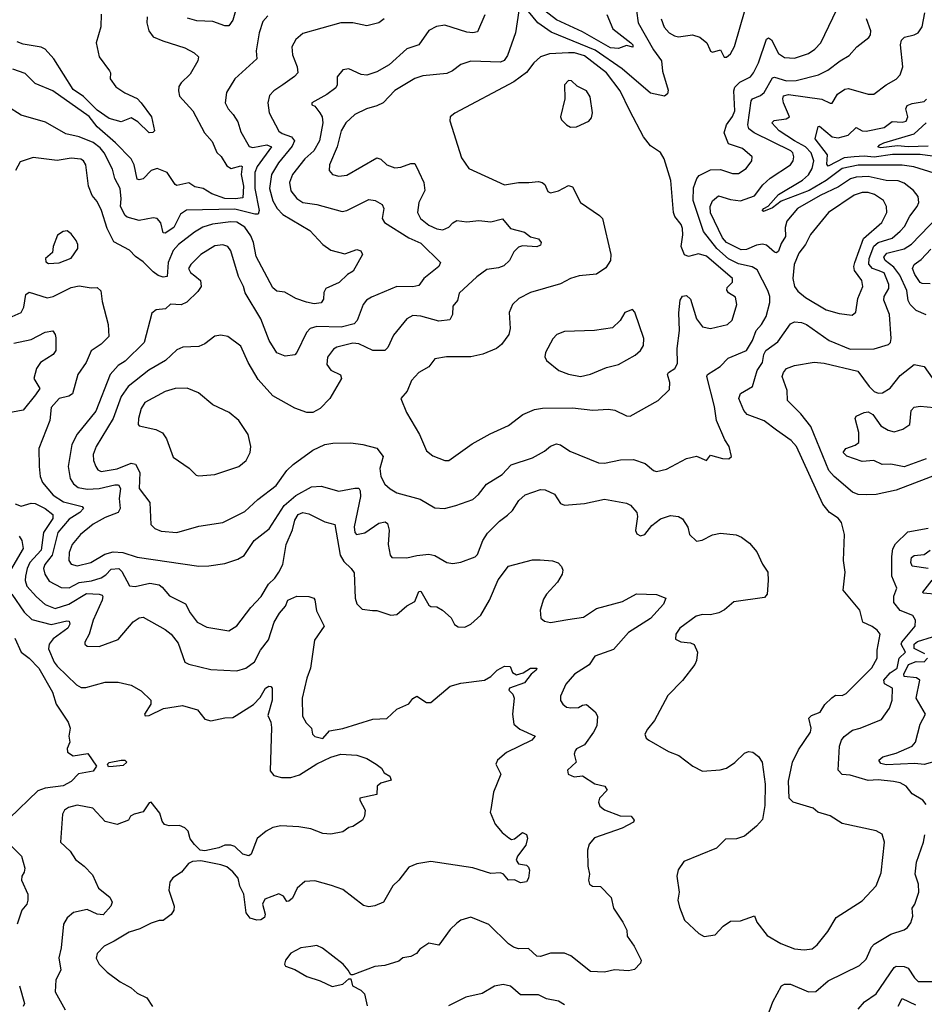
# Model space of a CAD drawing. Extents: x 1552294 to 1694791, y 811929 to 917222.
# Tile 628 of 643: x 1683688 to 1688215, y 888173 to 893100. Entities that reach past the tile are written whole.
import ezdxf

# ---------------------------------------------------------------- set-up
doc = ezdxf.new("R2010")
doc.units = 0

msp = doc.modelspace()

# ---------------------------------------------------------------- linework, layer by layer
at = {"layer": '0CON10XD'}
for points in [[(1684783.9, 893205), (1684755, 893098), (1684735, 893070), (1684715, 893070), (1684655, 893090.7), (1684574, 893094), (1684527.3, 893107.3)], [(1686185.7, 893144.3), (1686168.6, 893035), (1686129.2, 892920.8), (1686113.2, 892896.8), (1686095, 892887.3), (1685945, 892893.6), (1685895, 892876.9), (1685854.2, 892845), (1685825, 892830.9), (1685705, 892819.6), (1685665, 892806.7), (1685565, 892746.7), (1685507.1, 892685), (1685475, 892668.9), (1685424.2, 892655), (1685365, 892626), (1685319.6, 892585), (1685296.5, 892545), (1685277.2, 892465), (1685238.5, 892375), (1685237.1, 892345), (1685254, 892325), (1685285, 892317.5), (1685325, 892322.5), (1685475, 892408.5), (1685495, 892403.3), (1685525, 892374.4), (1685565, 892358.5), (1685595, 892361.8), (1685645, 892380.4), (1685665, 892380.6), (1685685, 892338.8), (1685710.9, 892285), (1685715.3, 892245.3), (1685685.3, 892185), (1685679.5, 892135), (1685694.5, 892105), (1685735, 892072.5), (1685775, 892054.6), (1685805, 892049.6), (1685835, 892062.3), (1685855.4, 892084.6), (1685875, 892095.5), (1685925, 892089.6), (1685985, 892095.4), (1686045, 892088.5), (1686104.5, 892104.5), (1686145, 892055.3), (1686215, 892036.4), (1686245, 892014.4), (1686285, 892004.2), (1686298.1, 891985), (1686295, 891972.9), (1686276.5, 891963.5), (1686205, 891968.2), (1686185, 891962.1), (1686161.2, 891938.8), (1686139.4, 891895), (1686110.7, 891869.3), (1686085, 891858.5), (1686025, 891851.2), (1685975, 891813.8), (1685888, 891732), (1685878.8, 891695), (1685855, 891667.5), (1685854.4, 891625), (1685841.2, 891598.8), (1685785, 891592), (1685696.1, 891616.1), (1685655, 891620.6), (1685625, 891604.2), (1685558.5, 891521.5), (1685530.2, 891459.8), (1685515, 891445.7), (1685455, 891445.6), (1685385, 891478.1), (1685355, 891481.5), (1685275, 891461.9), (1685258, 891452), (1685228.9, 891411.1), (1685225.6, 891375), (1685245, 891346.9), (1685292.6, 891322.6), (1685299.2, 891305), (1685239.2, 891205), (1685190.8, 891155), (1685155, 891134.4), (1685125, 891135.5), (1685065, 891156.4), (1684955, 891218.8), (1684880.6, 891300.6), (1684831.1, 891385), (1684795, 891466), (1684730, 891515), (1684695, 891521.4), (1684665, 891517.1), (1684615, 891478), (1684585, 891464.4), (1684505, 891461.3), (1684475, 891448.8), (1684418.2, 891395), (1684333.8, 891346.2), (1684231.1, 891265), (1684196.2, 891215), (1684154.8, 891105.2), (1684069.7, 890965), (1684056.1, 890925), (1684057.7, 890895), (1684068.2, 890865), (1684078.7, 890848.7), (1684095, 890840.4), (1684175, 890853.1), (1684245, 890880.5), (1684266.6, 890876.6), (1684289.2, 890835), (1684286.1, 890755), (1684339.1, 890685), (1684343.6, 890573.6), (1684363.8, 890553.8), (1684395, 890541.1), (1684475, 890533.9)], [(1684475, 890533.9), (1684585, 890566.5), (1684705, 890584.6), (1684815, 890639.2), (1684880.1, 890699.9), (1684971.3, 890768.7), (1685025, 890844.4), (1685056.9, 890875), (1685155, 890946.9), (1685215, 890974.2), (1685255, 890981.4), (1685345, 890983.5), (1685405.4, 890975.4), (1685475, 890957.1), (1685506.7, 890915), (1685490, 890855), (1685495.6, 890815), (1685515, 890776), (1685542.1, 890752.1), (1685575, 890733.2), (1685691.7, 890701.7), (1685765, 890658), (1685814.2, 890654.2), (1685871.2, 890668.8), (1685955, 890698.9), (1685984.5, 890725), (1686024.1, 890775.9), (1686102.5, 890825), (1686147.7, 890872.3), (1686255, 890908.5), (1686315, 890941.8), (1686345, 890966.9), (1686375, 890978.1), (1686395, 890972.9), (1686441.4, 890941.4), (1686585, 890882.5), (1686615, 890880.8), (1686695, 890898.6), (1686759.5, 890899.5), (1686819.1, 890879.1), (1686860, 890845), (1686875, 890840), (1686925, 890850.8), (1687025, 890904.4), (1687075, 890917.1), (1687125, 890893.8), (1687145, 890921.2), (1687205, 890904), (1687236.4, 890903.6), (1687250, 890915), (1687238.8, 890965), (1687217.3, 890997.3), (1687175.4, 891095.4), (1687164.5, 891165), (1687127.5, 891315), (1687130.5, 891325), (1687193.5, 891365), (1687233.8, 891406.2), (1687325.7, 891445), (1687354.8, 891495), (1687373.8, 891545), (1687401.3, 891575), (1687423.9, 891615), (1687442.7, 891685), (1687441.8, 891715), (1687432.7, 891745), (1687378.9, 891848.9), (1687353.7, 891863.6), (1687285, 891878.3), (1687235, 891903.9), (1687177.6, 891955), (1687110.4, 892040.4), (1687058.5, 892195), (1687060.6, 892259.4), (1687076.3, 892305), (1687089.1, 892320.9), (1687145, 892349.5), (1687195, 892350.4), (1687255, 892331.2), (1687285, 892331.3), (1687324.4, 892355), (1687352.5, 892395), (1687353.8, 892415), (1687305.4, 892455.4), (1687235, 892479.4), (1687213.2, 892535), (1687225.3, 892575), (1687255, 892616.7), (1687266.6, 892645), (1687262.8, 892745), (1687267.8, 892762.2), (1687292.8, 892787.2), (1687344.8, 892815.2), (1687361.2, 892835), (1687386.2, 892883.8), (1687425, 893003.1), (1687435, 893008.9), (1687449.9, 892999.9), (1687485, 892931.5), (1687515, 892911.2), (1687565, 892907.5), (1687635, 892931.1), (1687667.1, 892952.9), (1687698.2, 892985), (1687777.8, 893152.2)], [(1686775.3, 893145), (1686783.1, 893085), (1686859.3, 892949.3), (1686899.4, 892895), (1686905, 892843.3), (1686933, 892747), (1686929.7, 892730.3), (1686915, 892718), (1686845, 892732.2), (1686704, 892854), (1686568.5, 892948.5), (1686347.5, 893037.5), (1686281.2, 893085), (1686235, 893141.1)], [(1686625.8, 893125.8), (1686656.1, 893055), (1686746.1, 892985), (1686756.5, 892975), (1686757.1, 892962.9), (1686725, 892971.4), (1686685, 892955.5), (1686645, 892960.2), (1686505, 893038.9), (1686375, 893100.2), (1686315.6, 893145)], [(1687225, 892913.3), (1687245, 892928.8), (1687265, 892966.7), (1687318.3, 893151.7)], [(1684929.5, 893120.5), (1684905, 893092), (1684885.5, 893035), (1684871.1, 892945), (1684874.3, 892905), (1684764.7, 892805.3), (1684723.1, 892736.9), (1684716.9, 892685), (1684730.6, 892655), (1684756, 892626), (1684779.5, 892589.5), (1684795, 892538.8), (1684836, 892466), (1684855, 892461.2), (1684925, 892473.5), (1684947.5, 892465), (1684876.5, 892365), (1684865.2, 892335), (1684864.8, 892255), (1684885.8, 892145), (1684882, 892128), (1684865, 892126.7), (1684765, 892152.8), (1684522.6, 892147.4), (1684492.1, 892127.9), (1684459.9, 892060.1), (1684415, 892031.8), (1684405, 892033.3), (1684394.1, 892084.1), (1684375, 892105.5), (1684355, 892109.6), (1684285, 892095.3), (1684225, 892112.2), (1684215, 892120), (1684192.1, 892165), (1684196.1, 892203.9), (1684191.1, 892255), (1684164.6, 892305), (1684152.3, 892352.3), (1684110, 892435), (1684089.8, 892459.8), (1684055, 892485.8), (1683985, 892514.6), (1683918.8, 892528.8), (1683817.4, 892587.4), (1683695, 892622.9), (1683626.1, 892666.1)], [(1684325.8, 893115), (1684324.3, 893085), (1684334.4, 893044.4), (1684356.2, 893015), (1684403.9, 892993.9), (1684515, 892959.2), (1684561.2, 892935), (1684582, 892915), (1684579.2, 892895), (1684541.7, 892828.3), (1684495.8, 892785), (1684484.6, 892765.4), (1684481.9, 892745), (1684488, 892718), (1684555, 892644.3), (1684612.5, 892535), (1684650.3, 892490.3), (1684675, 892436), (1684695.5, 892415.5), (1684725, 892368.8), (1684745.3, 892355.3), (1684795, 892369.7), (1684800.8, 892365), (1684796.6, 892325), (1684807.2, 892267.2), (1684805, 892208.9), (1684766.5, 892203.5), (1684715, 892205.7), (1684649.1, 892229.1), (1684605.8, 892255), (1684564.2, 892264.3), (1684535, 892284.5), (1684475, 892270), (1684465, 892276.5), (1684425, 892335.7), (1684375, 892355.6), (1684345, 892346.5), (1684305.9, 892304.1), (1684285, 892298.7), (1684275, 892302.7), (1684261.4, 892375), (1684246.2, 892405), (1684167.9, 892485), (1684074.9, 892564.9), (1684035, 892615.8), (1683853.7, 892743.7), (1683765, 892780.5), (1683715, 892831.9), (1683653.1, 892853.1)], [(1685511.1, 893105), (1685485, 893084.5), (1685425, 893069.4), (1685355, 893085.5), (1685295, 893085.5), (1685105, 893030.9), (1685069.2, 893000.8), (1685049.6, 892965), (1685053.3, 892925), (1685076.4, 892865), (1685080, 892835), (1685063.5, 892816.5), (1685004.3, 892775), (1684960, 892745), (1684938.6, 892721.4), (1684930, 892685), (1684937.1, 892635), (1684985, 892542.7), (1685000.7, 892530.7), (1685048.5, 892515), (1685062.4, 892495), (1685051.6, 892468.4), (1684983.2, 892385), (1684948, 892325), (1684938.3, 892255), (1684955, 892193.5), (1684976.8, 892155), (1685005.2, 892125.2), (1685139.5, 892045), (1685205, 891975.5), (1685245, 891947.3), (1685315, 891928.5), (1685375, 891951.3), (1685394.4, 891944.4), (1685402.8, 891925), (1685357.3, 891842.7), (1685328.9, 891825), (1685287.5, 891785), (1685219.2, 891755), (1685210, 891735), (1685208.3, 891701.7), (1685195.8, 891684.2), (1685161.2, 891678.8), (1685122.9, 891687.1), (1685070, 891705), (1685015, 891736.9), (1684975, 891741.4), (1684955, 891758.1), (1684870.9, 891915), (1684858.1, 891985), (1684845, 892019.2), (1684815, 892062.5), (1684775, 892087.2), (1684745, 892088.9), (1684652.4, 892077.6), (1684605, 892062.5), (1684562.8, 892037.2), (1684483.3, 891975), (1684456.5, 891945), (1684430.6, 891885), (1684425, 891815.7), (1684405, 891812.2), (1684381.1, 891821.1), (1684355, 891838.9), (1684305, 891889.1), (1684266.7, 891915), (1684236.9, 891946.9), (1684158.8, 891988.8), (1684125.3, 892055), (1684097.3, 892145), (1684075, 892190.8), (1684051.1, 892221.1), (1684032.4, 892267.6), (1684018.6, 892375), (1684006.2, 892395), (1683993, 892403), (1683945, 892406.8), (1683875, 892395.9), (1683755, 892410.5), (1683690, 892390), (1683666.2, 892345)], [(1684095, 893128.8), (1684094.3, 893065), (1684070, 892985), (1684084.6, 892915), (1684137.5, 892845), (1684142.5, 892835), (1684141.1, 892805), (1684169.4, 892765), (1684214.7, 892734.7), (1684275, 892706.2), (1684296.2, 892683.8), (1684347.5, 892615), (1684362.5, 892545), (1684353.6, 892536.4), (1684335, 892534.2), (1684279.1, 892589.1), (1684245, 892609.1), (1684195, 892589.6), (1684135, 892605.3), (1684075, 892647.6), (1684006.7, 892716.7), (1683955, 892751.3), (1683859.2, 892905), (1683815, 892952.5), (1683795, 892963), (1683705, 892978.3), (1683675, 892989.3)], [(1686015.4, 893125), (1685979.5, 893040.5), (1685955.4, 893034.6), (1685925, 893038.7), (1685815, 893073.6), (1685773.1, 893066.9), (1685735, 893045.6), (1685685.3, 892974.7), (1685624.7, 892955.3), (1685536.7, 892875), (1685475, 892838.8), (1685425, 892822.5), (1685396.6, 892826.6), (1685335, 892854.2), (1685305, 892848.8), (1685276, 892815), (1685277.1, 892775), (1685269.7, 892760.3), (1685225, 892725.7), (1685150, 892685), (1685150, 892675), (1685165, 892667.5), (1685190.6, 892635), (1685201.2, 892615), (1685204.7, 892585), (1685187.6, 892495), (1685159.2, 892445), (1685115.3, 892405), (1685052.9, 892325), (1685038, 892285), (1685045, 892244.2), (1685074.5, 892205), (1685104, 892185), (1685175, 892176.4), (1685301.4, 892141.4), (1685325, 892145.4), (1685435, 892200.5), (1685466.2, 892195), (1685502.5, 892175), (1685510.6, 892155), (1685502.2, 892105), (1685514.4, 892085), (1685635, 892009.6), (1685695, 891982.5), (1685794, 891885), (1685785.8, 891865), (1685710.6, 891805), (1685685, 891770), (1685655, 891763.1), (1685575, 891764.6), (1685447.7, 891712.3), (1685423.5, 891696.5), (1685406.5, 891675), (1685376.7, 891595), (1685361.6, 891578.4), (1685297.5, 891562.5), (1685174.8, 891565.2), (1685142.2, 891555), (1685123.1, 891535), (1685075, 891434.3), (1685064.1, 891424.1), (1685015.9, 891415.9), (1684975, 891434.2), (1684935.7, 891495.7), (1684895, 891603.1), (1684816, 891734), (1684807.8, 891765), (1684782.5, 891815), (1684743.8, 891943.8), (1684729.2, 891965), (1684705, 891974.5), (1684665, 891968.5), (1684595, 891925.4), (1684543.8, 891875), (1684531.8, 891855), (1684542.5, 891835), (1684565, 891818.8), (1684592.7, 891795), (1684595.4, 891765), (1684580.1, 891739.9), (1684525, 891686.7), (1684496.3, 891673.6), (1684442.8, 891677.2), (1684417, 891653), (1684371.5, 891648.5), (1684348.6, 891631.4), (1684311.2, 891485), (1684215, 891391.1), (1684180.4, 891369.6), (1684141.1, 891325), (1684068.8, 891141.2), (1683975, 891025.6), (1683948, 890975), (1683930.3, 890865), (1683939.6, 890805), (1683957.3, 890777.3), (1683979.7, 890759.8), (1684025, 890751.9), (1684085, 890754.5), (1684163.5, 890773.5), (1684182.4, 890772.4), (1684191.8, 890755), (1684184.7, 890705), (1684191.3, 890655), (1684180.8, 890635), (1684115, 890609.5), (1684055, 890576.5), (1683992.1, 890525), (1683951.1, 890475), (1683934.7, 890435), (1683933.1, 890395), (1683945.4, 890375.4), (1683975, 890367.7), (1684044.2, 890385), (1684113.9, 890426.1), (1684155, 890437.6), (1684203.7, 890433.7), (1684275, 890410.7), (1684585, 890366.5), (1684635, 890366.9), (1684715, 890379.4), (1684779.7, 890400.3), (1684810.7, 890419.3), (1684860.6, 890495), (1684936.8, 890553.2), (1685011.2, 890668.8), (1685069.7, 890720.3), (1685147.9, 890762.1), (1685196.2, 890766.2), (1685285, 890740.8), (1685365, 890756.7), (1685385, 890755.4), (1685392.6, 890742.6), (1685394, 890715), (1685362.1, 890562.1), (1685364.4, 890535), (1685373.8, 890525), (1685415, 890533.4), (1685485, 890580.8), (1685516.9, 890586.9), (1685528.7, 890578.7), (1685536.3, 890546.3), (1685532.1, 890475), (1685541.7, 890421.7), (1685550, 890410), (1685625, 890406.9), (1685675, 890420), (1685735, 890426.7), (1685765, 890418.5), (1685825, 890384.6), (1685855, 890379.4), (1685895, 890385.7), (1685967.4, 890412.6), (1685979.1, 890425), (1686005, 890494.2), (1686029.5, 890530.5), (1686089.1, 890590.9), (1686128.8, 890621.2), (1686155, 890644.2), (1686185.6, 890695), (1686217.1, 890722.9), (1686295, 890750), (1686318.2, 890748.2), (1686365, 890725.8), (1686395, 890680), (1686415, 890671.1), (1686515, 890679.3), (1686615, 890700.4), (1686725, 890680.6), (1686745, 890670.8), (1686775.8, 890635), (1686780, 890615), (1686770, 890545), (1686777, 890527), (1686795, 890517.5), (1686816.4, 890523.6), (1686851.3, 890568.7), (1686895, 890602.5), (1686945, 890618.6), (1686985, 890613.8), (1687005, 890603.3), (1687031.7, 890561.7), (1687040, 890525), (1687075, 890491.2), (1687104.1, 890495.9), (1687155, 890522.5), (1687195, 890531.4), (1687273, 890523), (1687301.2, 890511.2), (1687340.9, 890480.9), (1687377.8, 890437.8), (1687405, 890376.2), (1687431.9, 890335), (1687434.4, 890294.4), (1687429.1, 890225), (1687415, 890209.5), (1687261.9, 890188.1), (1687215, 890147.7), (1687187.2, 890132.8), (1687145, 890121.8), (1687105, 890124.5), (1687074.2, 890115), (1686991.9, 890055), (1686972.5, 890025), (1686970.8, 890000.8), (1686997.3, 889987.3), (1687045, 889982), (1687064, 889974), (1687080, 889935), (1687075.4, 889894.6), (1687066.7, 889873.3), (1687005.6, 889794.4), (1686932, 889718), (1686865, 889593.3), (1686829.5, 889550.5), (1686816.7, 889525), (1686823.3, 889505), (1686836.7, 889495), (1686935, 889439.2), (1686987.6, 889417.6), (1687056.2, 889365), (1687105, 889340), (1687193.6, 889346.4), (1687225, 889355.6), (1687266.9, 889383.1), (1687315, 889430), (1687335, 889439.2), (1687356.7, 889435), (1687385, 889413.8), (1687404.2, 889385), (1687418.8, 889275), (1687417.7, 889167.7), (1687405, 889097.5), (1687376.2, 889065), (1687315, 889014), (1687275, 889000.8), (1687220.9, 888999.1), (1687175, 888954), (1687012.4, 888887.6), (1686984.3, 888845.7), (1686977.5, 888815), (1686987.8, 888735), (1686981.4, 888695), (1686990, 888660), (1687014.5, 888594.5), (1687087, 888527), (1687113, 888513), (1687169.2, 888520.8), (1687208, 888565), (1687245, 888590), (1687295, 888591.2), (1687365, 888616.7), (1687376.7, 888585), (1687428.3, 888518.3), (1687497.3, 888477.3), (1687535, 888462.9), (1687565, 888451.4), (1687614.1, 888445.9), (1687655, 888451.1)], [(1686898.2, 893105), (1686913.6, 893063.6), (1686938.1, 893035), (1686965, 893019.1), (1686985.5, 893015.5), (1687054.5, 893024.5), (1687092.4, 893012.4), (1687126.2, 892985), (1687142, 892952), (1687145, 892942.5), (1687155, 892937.5), (1687195, 892950), (1687213.6, 892913.6), (1687225, 892913.3)], [(1687655, 888451.1), (1687679.1, 888470.9), (1687732.3, 888537.7), (1687775, 888608.1), (1687905, 888691.4), (1687975, 888766.2), (1687998.9, 888831.1), (1688016, 888985), (1688004.1, 889024.1), (1687975, 889041.2), (1687805, 889077.8), (1687745, 889115.7), (1687682.5, 889135), (1687660, 889155), (1687558.8, 889185), (1687538.6, 889205), (1687535, 889290), (1687555.7, 889385), (1687585, 889446.7), (1687646.5, 889535), (1687648.8, 889555), (1687636.9, 889605), (1687650.7, 889619.3), (1687694.3, 889635), (1687717.2, 889672.8), (1687752.2, 889707.8), (1687770.2, 889719.8), (1687805, 889718.1), (1687825, 889728.6), (1687953, 889857), (1687979.4, 889905), (1687979.4, 889945), (1687994, 890025), (1687980, 890045), (1687955, 890064.4), (1687908.1, 890085), (1687892.9, 890145), (1687808.6, 890245), (1687818.6, 890335), (1687810.5, 890395), (1687815.6, 890525), (1687800.8, 890585), (1687785, 890605.8), (1687741.2, 890635), (1687706.8, 890676.8), (1687575.4, 890965), (1687548.5, 890995), (1687476.3, 891046.4), (1687413.8, 891093.8), (1687328.9, 891125), (1687312.7, 891145), (1687287.8, 891205), (1687295, 891229.2), (1687355.6, 891265), (1687378.4, 891345), (1687405.5, 891385), (1687411.9, 891425), (1687421.6, 891445), (1687481.8, 891488.2), (1687545, 891577.8), (1687565, 891588.5), (1687601.2, 891585), (1687625, 891575.7), (1687738.5, 891495), (1687845, 891451), (1687965, 891453.7), (1688035.8, 891475), (1688046.4, 891485), (1688050.4, 891505), (1688040.6, 891625), (1688012.8, 891697.3), (1688015.3, 891715), (1688037.8, 891755), (1688037.8, 891775), (1688015, 891834.2), (1687985, 891845.5), (1687955.4, 891855.4), (1687937.2, 891877.2), (1687938.9, 891905), (1687962, 891968), (1687984.5, 891985.5), (1688055, 892008), (1688095, 892041.4), (1688115.8, 892065), (1688142.5, 892117.5), (1688180.4, 892165), (1688188.8, 892185), (1688184.6, 892215), (1688162.1, 892245), (1688115, 892282), (1688085, 892294.7), (1688025, 892295.7), (1687935, 892316.2), (1687875, 892312.1), (1687846.5, 892303.5), (1687786.2, 892263.8), (1687695, 892221), (1687580.8, 892155), (1687527.4, 892092.6), (1687518.9, 892061.1), (1687520.3, 892015), (1687499.1, 891980.9), (1687485, 891941.4), (1687476, 891934), (1687465, 891936.4), (1687425, 891972.3), (1687405, 891977.3), (1687375, 891971.8), (1687325, 891950.3), (1687298.9, 891948.9), (1687225, 891985.3), (1687205, 892009.2), (1687145.4, 892134.6), (1687144.1, 892165.9), (1687155, 892194.2), (1687185, 892219.5), (1687245, 892201.1), (1687295, 892194.7), (1687365, 892218.6), (1687406.6, 892273.4), (1687443.2, 892306.8), (1687545.5, 892375), (1687559.1, 892395), (1687562.7, 892415), (1687557.9, 892435), (1687547.3, 892445), (1687364.7, 892534.7), (1687338, 892555), (1687331.6, 892575), (1687349, 892695), (1687355.5, 892705), (1687395, 892720.4), (1687413.8, 892736.2), (1687455, 892809.4), (1687465, 892812.1), (1687525, 892795.2), (1687574.3, 892795.7), (1687685.9, 892824.1), (1687732.5, 892847.5), (1687795, 892895.4), (1687839.1, 892920.9), (1687877.5, 892965), (1687938.1, 893011.9), (1687946, 893024), (1687947.8, 893045), (1687925.3, 893105)], [(1688265, 892331.9), (1688163.6, 892363.6), (1688105, 892373.3), (1687885, 892373), (1687805, 892355.2), (1687725, 892295.4), (1687638.6, 892245), (1687498.4, 892191.6), (1687455, 892159.3), (1687410.5, 892140.5), (1687404.4, 892145), (1687412.2, 892155), (1687433.2, 892166.8), (1687486.2, 892225), (1687605, 892297.3), (1687635, 892324.1), (1687654.3, 892355), (1687662.9, 892395), (1687649.8, 892435), (1687621, 892465), (1687565.2, 892494.8), (1687489.7, 892545), (1687452.9, 892585), (1687464.6, 892595.4), (1687523.3, 892605), (1687540, 892615), (1687510.1, 892685), (1687506.7, 892705), (1687511.2, 892718.8), (1687535, 892726.2), (1687702.9, 892702.9), (1687745, 892682.5), (1687755, 892683.3), (1687781.7, 892728.3), (1687817.3, 892752.7), (1687835.7, 892755.7), (1687935, 892727.8), (1687963, 892727), (1688025.3, 892774.7), (1688075, 892803.5), (1688094.7, 892825.3), (1688107.5, 892865), (1688095.9, 892974.1), (1688101.6, 892998.4), (1688116.2, 893013.8), (1688165.4, 893024.6), (1688184, 893035), (1688204.6, 893065.4), (1688217.8, 893135)], [(1685835, 890894.4), (1685952.6, 890977.4), (1686042, 891028), (1686135, 891069.4), (1686205.4, 891124.6), (1686265, 891149.6), (1686305, 891156.2), (1686455, 891157.7), (1686556.4, 891146.4), (1686635, 891151.1), (1686666.4, 891146.4), (1686725, 891118), (1686743.9, 891116.1), (1686882.9, 891195), (1686939.7, 891250.3), (1686941.9, 891285), (1686930.6, 891325), (1686935.7, 891335), (1686966.5, 891355), (1686979.5, 891380.5), (1686978, 891455), (1686990.8, 891545), (1686987, 891633), (1686993, 891697), (1687005, 891717.5), (1687025, 891720), (1687045, 891702.5), (1687075, 891603.8), (1687105, 891563.3), (1687145, 891555.4), (1687231.2, 891575), (1687253.4, 891596.6), (1687277.7, 891675), (1687271.2, 891711.2), (1687235, 891734.4), (1687227.1, 891747.1), (1687229.1, 891760.9), (1687255, 891787.5), (1687255.8, 891805), (1687125, 891916.6), (1687085, 891928.2), (1687035, 891915.7), (1687015, 891923.8), (1686998.8, 891965), (1687006.9, 892023.1), (1687004.6, 892055), (1686998.2, 892075), (1686966, 892115), (1686959.5, 892135), (1686947.5, 892295), (1686913.8, 892403.8), (1686895, 892435.7), (1686845, 892469.2), (1686810.5, 892515), (1686742.3, 892645), (1686693.4, 892745), (1686625, 892834.1), (1686515, 892919), (1686465, 892934), (1686434.8, 892935.2), (1686339.9, 892930.1), (1686295.2, 892914.8), (1686260.8, 892885), (1686224.3, 892835.7), (1686160.4, 892789.6), (1685865, 892633.3), (1685842.5, 892615), (1685840, 892595), (1685898.8, 892408.8), (1685935.4, 892355.4), (1686114.5, 892274.5), (1686185, 892285.4), (1686235.6, 892285.6), (1686285, 892290), (1686303.3, 892285), (1686316, 892275), (1686330.6, 892240.6), (1686344.3, 892234.3), (1686385, 892244.3), (1686435, 892270.6), (1686455, 892264), (1686494.3, 892185), (1686590.3, 892120.3), (1686604, 892105), (1686646.7, 891925), (1686644.3, 891895), (1686620.6, 891859.4), (1686575, 891826.7), (1686488.3, 891818.3), (1686445, 891805.6), (1686395, 891778.1), (1686245, 891735.6), (1686186, 891705), (1686154.6, 891675.4), (1686137.5, 891635), (1686141.9, 891555), (1686135.7, 891525), (1686099.2, 891475), (1686075, 891454.5), (1686005, 891427.3), (1685945, 891413.4), (1685824.1, 891414.1), (1685765, 891403.3), (1685735, 891363.6), (1685685.2, 891334.8), (1685648.8, 891295), (1685627.6, 891242.4), (1685596, 891205), (1685623.5, 891135), (1685689.4, 891025), (1685723.3, 890943.3), (1685755, 890917.5), (1685815, 890894.4), (1685835, 890894.4)], [(1686445, 892562.5), (1686475, 892564), (1686537, 892593), (1686550.3, 892609.7), (1686554.1, 892634.1), (1686543.1, 892715), (1686524.4, 892745), (1686478.3, 892768.3), (1686450, 892795), (1686435, 892795.6), (1686414.3, 892775), (1686415.8, 892705), (1686393.9, 892613.9), (1686399.5, 892599.5), (1686425, 892574), (1686445, 892562.5)], [(1688318.4, 892408.4), (1688195, 892425.4), (1688055.5, 892425.5), (1687965, 892412.3), (1687915, 892417.7), (1687865.1, 892414.9), (1687815, 892408.6), (1687735, 892368.2), (1687728.3, 892378.3), (1687730.9, 892425), (1687670, 892505), (1687684.7, 892565.3), (1687691.7, 892568.3), (1687755, 892514.3), (1687785, 892510), (1687835, 892523.1), (1687875, 892561.5), (1687904.1, 892544.1), (1687925, 892542.5), (1688015, 892561.8), (1688055, 892590.9), (1688105, 892588), (1688125, 892593.1), (1688132.5, 892615), (1688123.6, 892655), (1688129.4, 892670.6), (1688155, 892681.9), (1688215, 892691.8), (1688227.1, 892702.9)], [(1688235, 892467), (1688135, 892464.2), (1688080.9, 892469.1), (1687998.5, 892458.5), (1687982.8, 892462.8), (1687992.3, 892475), (1688013.5, 892485), (1688165, 892529.2), (1688225, 892584.7)], [(1687855, 891621.4), (1687873, 891637), (1687883.3, 891705), (1687908.4, 891765), (1687903.4, 891795), (1687865.9, 891845.9), (1687862.5, 891865), (1687867.3, 891885), (1687911.6, 892005), (1688002.5, 892085), (1688027.2, 892135), (1688026.9, 892165), (1688010.4, 892195), (1687966.4, 892225), (1687935, 892235.2), (1687904.8, 892235.2), (1687865, 892222.5), (1687736.2, 892135), (1687645.3, 892025), (1687621.1, 891975), (1687587.3, 891932.7), (1687564.3, 891875), (1687556.6, 891805), (1687565.9, 891765.9), (1687582.1, 891742.1), (1687620.6, 891710.6), (1687725, 891648.9), (1687789.5, 891629.5), (1687855, 891621.4)], [(1688225, 891623.2), (1688175, 891645.4), (1688145, 891674.7), (1688134.5, 891695), (1688127.8, 891745), (1688092.4, 891822.4), (1688062.4, 891862.4), (1688019.4, 891895), (1688012.9, 891912.9), (1688028.4, 891931.6), (1688115, 891953.6), (1688152.1, 891977.9), (1688284.8, 892115.2)], [(1683831.1, 891881.1), (1683885, 891883.3), (1683945, 891907.8), (1683979.2, 891955), (1683979.2, 891975), (1683970, 891995), (1683945, 892028.8), (1683925, 892043.8), (1683905, 892041.2), (1683877.5, 892022.5), (1683855.8, 891965), (1683852, 891935), (1683817.5, 891905), (1683819.2, 891889.2), (1683831.1, 891881.1)], [(1688245, 891777.9), (1688205, 891779.6), (1688195, 891785.5), (1688168.2, 891825), (1688156.2, 891855), (1688165.5, 891875), (1688199.1, 891900.9), (1688247.3, 891952.7)], [(1683650, 891615), (1683694.6, 891635.4), (1683708.1, 891661.9), (1683719.2, 891725), (1683735, 891737.7), (1683825, 891708.7), (1683855, 891715.9), (1683945, 891760.3), (1683985, 891769.1), (1684045, 891758.8), (1684075, 891760), (1684093.9, 891743.9), (1684099.8, 891689.8), (1684130, 891575), (1684134.3, 891515), (1684095, 891476), (1684045, 891443.1), (1684020, 891385), (1683977.9, 891325), (1683951.7, 891228.3), (1683933.8, 891216.2), (1683885, 891204.5), (1683845, 891159.4), (1683838.2, 891095), (1683783.3, 890955), (1683785.4, 890865.4), (1683790, 890815), (1683801.5, 890785), (1683855, 890721.9), (1683907.3, 890687.3), (1684000, 890665), (1684006.9, 890655), (1683989.2, 890635), (1683935, 890600.5), (1683879.3, 890535), (1683850, 890420.1), (1683813.9, 890375), (1683807, 890355), (1683813.4, 890325), (1683835, 890291.3), (1683895, 890258.6), (1683935, 890257.8), (1683985, 890284.9), (1684047.8, 890292.2), (1684095, 890306.9), (1684118.1, 890321.9), (1684145, 890350.9), (1684183.5, 890353.5), (1684199.5, 890339.5), (1684237.7, 890267.7), (1684265, 890263.9), (1684338.8, 890281.2), (1684385, 890272.3), (1684401.5, 890261.5), (1684437.4, 890217.4), (1684516.9, 890176.9), (1684541.5, 890131.5)], [(1686495, 891314.4), (1686545, 891326.2), (1686625, 891359.6), (1686684, 891375), (1686768.7, 891421.3), (1686795.6, 891445), (1686809.4, 891470.6), (1686811.1, 891505), (1686766.4, 891636.4), (1686755, 891650), (1686716.7, 891635), (1686693.3, 891595), (1686655, 891558.8), (1686564.2, 891545.8), (1686415, 891540.8), (1686376.2, 891525), (1686356.2, 891503.8), (1686319.2, 891435), (1686316.1, 891413.9), (1686324, 891395), (1686386.7, 891345), (1686435, 891326.7), (1686495, 891314.4)], [(1683657.8, 891482.2), (1683745, 891500.9), (1683815, 891536.9), (1683853.3, 891543.3), (1683865.9, 891525.9), (1683869.1, 891509.1), (1683868.8, 891445), (1683854.4, 891425), (1683792.1, 891385), (1683772, 891355), (1683757.8, 891305), (1683788.4, 891255), (1683767.4, 891222.6), (1683705, 891146.5), (1683625, 891131.3)], [(1688315, 890837.6), (1688075, 890746.7), (1687975, 890724.1), (1687925, 890722.8), (1687885, 890724.2), (1687856.4, 890736.4), (1687765, 890814.1), (1687737.8, 890845), (1687648.2, 891065), (1687597.8, 891127.8), (1687531.1, 891195), (1687529.4, 891245), (1687504.5, 891315), (1687510.9, 891335), (1687525.9, 891355), (1687565, 891370.2), (1687665, 891387.5), (1687715, 891381.8), (1687882.1, 891342.1), (1687939.1, 891265), (1687965, 891240.7), (1687985, 891231), (1688006, 891234), (1688045, 891257.2), (1688095, 891319.5), (1688165, 891374.3), (1688214.2, 891364.2), (1688255, 891308.2)], [(1684585, 890817.5), (1684665, 890824.2), (1684785, 890864.2), (1684820.8, 890895), (1684840.8, 890935), (1684844.2, 890965), (1684832, 891025), (1684784, 891095), (1684736.2, 891135), (1684655, 891173.1), (1684582.8, 891232.8), (1684526.6, 891256.6), (1684465, 891254.4), (1684415, 891239.5), (1684314.5, 891185), (1684295.5, 891155), (1684281.9, 891105), (1684280, 891075), (1684285, 891067.5), (1684369.8, 891049.8), (1684402.7, 891032.7), (1684422.6, 891002.6), (1684455, 890911.2), (1684536.4, 890856.4), (1684571.3, 890821.3), (1684585, 890817.5)], [(1688225, 890903.6), (1688115, 890862.6), (1688047.1, 890877.1), (1688005, 890874.6), (1687962.5, 890895), (1687905, 890889.1), (1687827.1, 890917.1), (1687810, 890935), (1687822, 890955), (1687868.9, 890971.1), (1687887.5, 890985), (1687888.4, 891035), (1687869.1, 891105), (1687873.9, 891116.1), (1687915, 891135.4), (1687935, 891138.1), (1687958.1, 891125), (1687998.3, 891068.3), (1688035, 891045.8), (1688065, 891038.8), (1688108.4, 891051.6), (1688142.5, 891075), (1688149.7, 891145), (1688165, 891160.8), (1688195, 891166.1), (1688265, 891160.6)], [(1683665, 890678.6), (1683695, 890666.7), (1683745, 890681.6), (1683765, 890680.2), (1683815, 890654.1), (1683853.7, 890623.7), (1683853.9, 890605), (1683807.4, 890535), (1683794.9, 890445.1), (1683739, 890385), (1683725.2, 890355), (1683716.9, 890315), (1683715, 890293.3), (1683723.3, 890265), (1683771.6, 890211.6), (1683815, 890173.5), (1683865, 890154.8), (1683934.1, 890175.9), (1684021.3, 890228.7), (1684086, 890226), (1684100.2, 890220.2), (1684104.5, 890214.5), (1684100.3, 890195), (1684054.6, 890095), (1684034.6, 890025.4), (1684014.3, 889985), (1684014, 889975), (1684025.7, 889965.7), (1684085, 889963.7), (1684180.8, 889999.2), (1684255, 890086.5), (1684285, 890106.5), (1684305, 890110), (1684415, 890049.6), (1684445.6, 890025.6), (1684480.6, 889980.6), (1684515, 889886), (1684533.8, 889875), (1684645, 889848.4), (1684775, 889841.9), (1684820, 889855), (1684862.1, 889887.9), (1684892.7, 889945), (1684932.5, 889997.5), (1684960.8, 890085), (1684988.6, 890131.4), (1685018.6, 890165), (1685030.3, 890195), (1685074.1, 890215.9), (1685135, 890214.6), (1685160, 890205), (1685165, 890196.7), (1685172.5, 890142.5), (1685211.2, 890065), (1685163.5, 889995), (1685142.7, 889855), (1685124.4, 889805), (1685101.2, 889705), (1685103.1, 889615), (1685121.1, 889581.1), (1685147.5, 889555), (1685152.5, 889525), (1685165, 889513.8), (1685205, 889504.3), (1685237.5, 889542.5), (1685305, 889552.9), (1685455, 889599.5), (1685525, 889604.3), (1685575, 889650), (1685635, 889676.9), (1685655, 889702.9), (1685675, 889715.6), (1685724.2, 889684.2), (1685745, 889682.9), (1685842.5, 889765), (1685895, 889780.6), (1686014.4, 889795.6), (1686046.1, 889813.9), (1686077.5, 889845), (1686115, 889866.2), (1686143.1, 889863.1), (1686155, 889834), (1686175, 889822.9), (1686207.7, 889832.3), (1686245, 889856.2), (1686275.6, 889855.6), (1686272.5, 889845), (1686247.5, 889825), (1686215, 889781.8), (1686140, 889755), (1686136.7, 889745), (1686155.4, 889725.4), (1686163.1, 889705), (1686153.5, 889625), (1686160.6, 889575), (1686190.3, 889550.3), (1686267.5, 889515), (1686251.2, 889495), (1686125, 889434.2), (1686078.8, 889395), (1686071.2, 889375), (1686095.7, 889325), (1686059.5, 889235), (1686045, 889147.5), (1686042, 889135), (1686067.5, 889075), (1686102.3, 889032.3), (1686136, 889006), (1686148.8, 888998.8), (1686165, 889000.6), (1686205, 889033.3), (1686225, 889022.5), (1686229.2, 889005), (1686221.1, 888968.9), (1686178.9, 888915), (1686172.3, 888895), (1686185, 888876.7), (1686225, 888869.2), (1686235, 888860), (1686239.2, 888845), (1686234.2, 888805), (1686224.3, 888785.7), (1686195, 888780.8), (1686165, 888795.4), (1686135, 888794), (1686110, 888825), (1686095, 888831.2), (1686045, 888828.1), (1685955, 888855.5), (1685745, 888888), (1685675, 888876.7), (1685635, 888858.8), (1685585.5, 888794.5), (1685554.6, 888765.4), (1685508.6, 888685), (1685465, 888665.6), (1685435, 888661.5), (1685408.3, 888668.3), (1685305, 888747.5), (1685248.1, 888768.1), (1685165, 888790.8), (1685115, 888788), (1685075.9, 888754.1), (1685053.3, 888705), (1685035, 888690), (1685025, 888687.5), (1685008, 888715), (1684985.4, 888725.4), (1684915, 888699.2), (1684902.5, 888675), (1684915.7, 888625), (1684913.1, 888606.9), (1684895, 888595.6), (1684875, 888594.5), (1684842, 888605), (1684821.2, 888631.2), (1684810, 888725), (1684790, 888765), (1684780.7, 888805), (1684755, 888836.7), (1684725, 888861.8), (1684695, 888871.8), (1684595, 888891.8), (1684551.8, 888888.2), (1684532.4, 888877.6), (1684497.1, 888835), (1684454.1, 888805.9), (1684439.4, 888785), (1684433.5, 888745), (1684461.1, 888665), (1684458.5, 888645), (1684445, 888623.1), (1684405, 888592), (1684385, 888593.3), (1684345, 888580), (1684289.3, 888550.7), (1684235, 888534.1), (1684161.3, 888488.7)], [(1684541.5, 890131.5), (1684576.4, 890086.4), (1684625, 890060), (1684735, 890042.9), (1684775, 890067.1), (1684845, 890158.6), (1684896.6, 890213.4), (1684932.7, 890275), (1684964.6, 890305), (1684985, 890336.5), (1685005.3, 890375), (1685021.4, 890475), (1685053, 890547), (1685065, 890596.2), (1685081.4, 890625), (1685105, 890633.6), (1685135, 890626.9), (1685215, 890588.2), (1685265.6, 890575), (1685291.6, 890421.6), (1685309.6, 890389.6), (1685347.1, 890355), (1685361.8, 890331.8), (1685367.4, 890205), (1685375, 890178.1), (1685401, 890151), (1685453.8, 890143.8), (1685475, 890143.3), (1685545, 890121.1), (1685575, 890123.3), (1685625, 890166.9), (1685665, 890189.4), (1685685, 890238.6), (1685695, 890240), (1685735, 890170.6), (1685745, 890164.4), (1685775, 890162), (1685803.8, 890145), (1685847, 890107), (1685864.2, 890074.2), (1685881.7, 890061.7), (1685915, 890060.8), (1685945, 890076), (1685995, 890121.2), (1686038.9, 890195), (1686083.1, 890296.9), (1686134.7, 890365.3), (1686255, 890397.1), (1686292.3, 890397.7), (1686355, 890392), (1686382.7, 890382.7), (1686400, 890365), (1686405.8, 890345), (1686402.9, 890325), (1686380, 890285), (1686324, 890226), (1686308.7, 890201.3), (1686292.1, 890145), (1686296.4, 890106.4), (1686315, 890091.4), (1686344.6, 890084.6), (1686431.1, 890098.9), (1686509.8, 890110.2), (1686575.5, 890154.5), (1686705, 890189.2), (1686775, 890226.7), (1686875, 890223.8), (1686922.5, 890205), (1686910, 890175), (1686845, 890104.5), (1686735, 890033.9), (1686660.4, 889949.6), (1686566.7, 889915), (1686537.3, 889872.7), (1686464.7, 889825.2), (1686420.9, 889775), (1686394.3, 889715), (1686394.3, 889694.3), (1686405.8, 889675), (1686425, 889661.1), (1686446.3, 889656.3), (1686485, 889659.2), (1686505, 889670.4), (1686525, 889672.9), (1686567.7, 889637.7), (1686579.2, 889615), (1686576.1, 889566.1), (1686560, 889535), (1686515, 889472), (1686475, 889451.2), (1686468.1, 889441.9), (1686463.1, 889425), (1686473.3, 889385), (1686430, 889345), (1686433.3, 889325), (1686462.3, 889312.3), (1686505, 889316.7), (1686565.8, 889275.8), (1686616.7, 889265), (1686628, 889245), (1686589.2, 889205), (1686584.3, 889185), (1686590.8, 889165), (1686615, 889147.1), (1686693.6, 889116.4), (1686747.5, 889115), (1686763.3, 889095), (1686760, 889085), (1686703.8, 889055), (1686564, 889006), (1686537.5, 888975), (1686529.6, 888945), (1686530.5, 888865), (1686539.2, 888825), (1686534.3, 888795), (1686540, 888775), (1686555, 888764.4), (1686595, 888762.5), (1686648.1, 888708.1), (1686660, 888655), (1686706.7, 888585), (1686725.8, 888545), (1686728.8, 888515), (1686763.1, 888465), (1686798.6, 888395), (1686795, 888380), (1686765, 888347.5), (1686735, 888340.6), (1686664.4, 888345.6), (1686615, 888333.8), (1686545, 888337.5), (1686446.3, 888416.3), (1686415, 888430), (1686345, 888428.6), (1686295, 888412.5), (1686276.7, 888415), (1686235, 888452.7), (1686185, 888451.1), (1686159.5, 888459.5), (1686135, 888476), (1686035, 888571.9), (1685945, 888608.8), (1685895.8, 888594.2), (1685875, 888578.8), (1685843.1, 888546.9), (1685785, 888470), (1685735, 888478.6), (1685691.2, 888448.8), (1685673, 888427), (1685645, 888412.5), (1685605, 888406), (1685585, 888390), (1685515, 888367.1), (1685465, 888362), (1685355, 888320), (1685345, 888320), (1685332.5, 888345), (1685306.7, 888375), (1685203.8, 888455), (1685175, 888467.5), (1685145, 888462.5), (1685095, 888455.7), (1685045, 888428.6), (1685018.6, 888395), (1685013.8, 888375), (1685017.5, 888365), (1685065, 888346.7), (1685125, 888312.5), (1685190.8, 888290.8), (1685252.3, 888262.3), (1685305.8, 888274.2), (1685335, 888300), (1685345, 888300), (1685353.3, 888265), (1685395, 888244.4), (1685413.1, 888225), (1685426.9, 888165)], [(1688225, 889172.5), (1688207.5, 889195), (1688155, 889225.8), (1688124.3, 889265), (1688095, 889281.8), (1688061.2, 889288.8), (1687985, 889297.3), (1687935, 889293.3), (1687845, 889319.6), (1687803.8, 889323.8), (1687784.5, 889345), (1687790.9, 889465), (1687801.1, 889495), (1687815, 889514.2), (1687855.3, 889544.7), (1687895, 889554.6), (1688001.1, 889598.9), (1688040.9, 889655), (1688054.6, 889695), (1688056.2, 889755), (1688016.7, 889776.7), (1688012.9, 889795), (1688045, 889832.1), (1688078.8, 889855), (1688089.6, 889905), (1688122, 889935), (1688100.2, 889975), (1688102.2, 889985), (1688169.7, 890065), (1688171.1, 890095), (1688158.4, 890118.4), (1688095, 890143.9), (1688063.7, 890183.7), (1688062.8, 890215), (1688078.4, 890255), (1688052.7, 890315), (1688053.1, 890415), (1688057.8, 890452.2), (1688071.6, 890478.4), (1688133.1, 890536.9), (1688235, 890556.8)], [(1683685, 890516.7), (1683697.7, 890495), (1683704.7, 890455), (1683641.2, 890345)], [(1688235, 890354.6), (1688155, 890366.5), (1688148.2, 890385), (1688151.2, 890408.8), (1688165, 890419.2), (1688214.2, 890425), (1688245, 890445.3)], [(1688284, 890224), (1688210.5, 890230.5), (1688207.5, 890235), (1688254.6, 890295)], [(1683647.5, 890225), (1683709.7, 890135), (1683748.3, 890098.3), (1683845, 890074), (1683923.1, 890093.1), (1683935, 890091.1), (1683938.4, 890075), (1683928.4, 890055), (1683855, 890002.7), (1683835.9, 889975), (1683832.2, 889952.3), (1683859.8, 889885), (1683875.1, 889865.1), (1683971.7, 889771.7), (1683995, 889758.9), (1684018.3, 889758.3), (1684115, 889786.2), (1684180, 889785), (1684245, 889771.1), (1684295, 889742.5), (1684343.3, 889695), (1684344, 889675), (1684313.1, 889625), (1684316.1, 889616.1), (1684335, 889617.8), (1684406.8, 889653.2), (1684501.9, 889668.1), (1684577.1, 889647.1), (1684615, 889600.6), (1684645, 889591.8), (1684715, 889607.3), (1684755, 889609.1), (1684771.9, 889618.1), (1684857.2, 889672.8), (1684890.8, 889709.2), (1684917.5, 889755), (1684935, 889764.6), (1684945, 889763.5), (1684951.5, 889755), (1684951.6, 889695), (1684929.1, 889619.1), (1684944.5, 889584.5), (1684947.8, 889557.8), (1684941.5, 889341.5), (1684958.9, 889318.9), (1684998, 889308), (1685045, 889308.2), (1685087.7, 889322.3), (1685175, 889377.3), (1685245, 889410), (1685295, 889424.6), (1685375, 889420), (1685425, 889403.1), (1685472, 889375), (1685498.8, 889355), (1685511.7, 889331.7), (1685540, 889315), (1685546.7, 889295), (1685495, 889280), (1685477.5, 889265), (1685475, 889222.5), (1685390, 889205), (1685390, 889195), (1685417.5, 889145), (1685413.8, 889115), (1685403.3, 889095), (1685355, 889063.8), (1685335, 889058.8), (1685305, 889036), (1685244.5, 889025.5), (1685205, 889028.5), (1685145, 889051.1), (1685085, 889061.6), (1684995, 889066.1), (1684955, 889057.7), (1684920.6, 889039.4), (1684876.8, 889003.2), (1684846.4, 888925), (1684835, 888915.6), (1684805, 888924.7), (1684765, 888962.5), (1684745, 888970.4), (1684715, 888970.2), (1684685, 888956), (1684615, 888941.7)], [(1683663.1, 890005), (1683695.5, 889935), (1683734.7, 889904.7), (1683782.9, 889855), (1683851.1, 889735), (1683869.4, 889675), (1683930, 889585), (1683940, 889555), (1683933.3, 889515), (1683938.8, 889485), (1683925.8, 889454.2), (1683927.1, 889435), (1683955, 889417.5), (1684027.9, 889427.9), (1684071.6, 889365), (1684055, 889340), (1683982.7, 889327.3), (1683945, 889288.5), (1683905, 889267.2), (1683815, 889255.6), (1683779.1, 889240.9), (1683636, 889105)], [(1688217.7, 889927.7), (1688164.6, 889954.6), (1688164.8, 889975), (1688181.9, 889988.1), (1688257.3, 890012.7)], [(1688286.9, 889393.1), (1688215, 889373.6), (1688168.6, 889378.6), (1688025, 889370.9), (1687998, 889378), (1687987.7, 889395), (1688008.2, 889411.8), (1688075, 889429.5), (1688154.5, 889465), (1688171.8, 889485), (1688195.5, 889575), (1688220.6, 889625), (1688174.8, 889705), (1688192.5, 889795), (1688177.1, 889807.1), (1688115, 889813.9), (1688112.3, 889825), (1688135.6, 889874.4), (1688175, 889888.5), (1688215, 889887), (1688232, 889905)], [(1684131.7, 889361.7), (1684127.1, 889375), (1684135, 889383.6), (1684195, 889395.6), (1684214.3, 889394.3), (1684224, 889385), (1684205, 889367.9), (1684155, 889363.8), (1684131.7, 889361.7)], [(1684615, 888941.7), (1684591.5, 888945), (1684562.5, 888972.5), (1684541.7, 889001.7), (1684530.3, 889040.3), (1684515, 889056.4), (1684487.4, 889067.4), (1684435, 889066), (1684412.8, 889072.8), (1684400, 889090), (1684389.2, 889129.2), (1684345, 889184.3), (1684335, 889182), (1684305, 889136.2), (1684260, 889125), (1684242.5, 889115), (1684232.5, 889095), (1684175, 889073.3), (1684115, 889088.6), (1684054.1, 889154.1), (1683975, 889169.2), (1683931.1, 889158.9), (1683912.5, 889145), (1683902.2, 889125), (1683891.2, 888985), (1683939.7, 888939.7), (1683967.7, 888897.7), (1684010.8, 888865), (1684051.3, 888821.3), (1684081.8, 888755), (1684139.2, 888709.2), (1684150.5, 888685), (1684143.1, 888665), (1684105, 888621.1), (1684075, 888624.5), (1684025, 888648.5), (1683957.5, 888632.5), (1683925, 888605.7), (1683906.9, 888575), (1683895.7, 888455.7), (1683883.6, 888406.4), (1683893.3, 888345), (1683868.9, 888295), (1683864.5, 888235), (1683915, 888145.6)], [(1687432.6, 888117.4), (1687456.5, 888185), (1687501.5, 888265), (1687515, 888273.8), (1687545.5, 888274.5), (1687636, 888236), (1687672.2, 888237.8), (1687735, 888291.2), (1687891.7, 888368.3), (1687925, 888399.4), (1687951.2, 888458.8), (1687965, 888474.3), (1688047.5, 888525), (1688115, 888546), (1688132.1, 888557.9), (1688148.7, 888581.3), (1688157.3, 888615), (1688154.6, 888655), (1688168.3, 888675), (1688187.9, 888735), (1688185.6, 888775), (1688169.6, 888825), (1688176.9, 888885), (1688211.6, 888985), (1688218, 889022)], [(1683645.7, 888965.7), (1683696, 888915), (1683712.9, 888855), (1683710.8, 888835), (1683698.8, 888815), (1683696.2, 888795), (1683728.8, 888725), (1683728.1, 888695), (1683722.9, 888675), (1683697.8, 888645), (1683675, 888573.8)], [(1684161.3, 888488.7), (1684110.6, 888465), (1684075, 888427.5), (1684071.1, 888405), (1684085, 888374), (1684124.7, 888334.7), (1684190.6, 888285), (1684245.8, 888255.8), (1684275, 888229.6), (1684324.4, 888205), (1684351.6, 888161.6)], [(1687885, 888149.2), (1687916.4, 888185), (1687974.6, 888225), (1688065, 888357.5), (1688075, 888364.4), (1688115, 888362.9), (1688134, 888354), (1688166, 888305), (1688185, 888286.8), (1688255, 888287.7)], [(1686415, 888170), (1686385, 888188.9), (1686325, 888200.6), (1686285, 888221.4), (1686195, 888220.6), (1686145, 888264.5), (1686107.6, 888272.4), (1686065, 888264.3), (1686003, 888227), (1685920.2, 888209.8), (1685833.3, 888165)], [(1683687.5, 888265), (1683712.5, 888177.5), (1683705, 888162.5)], [(1688085, 888164.8), (1688105, 888202.2), (1688171.5, 888171.5)]]:
    msp.add_lwpolyline(points, dxfattribs=at)

doc.saveas('drawing.dxf')
